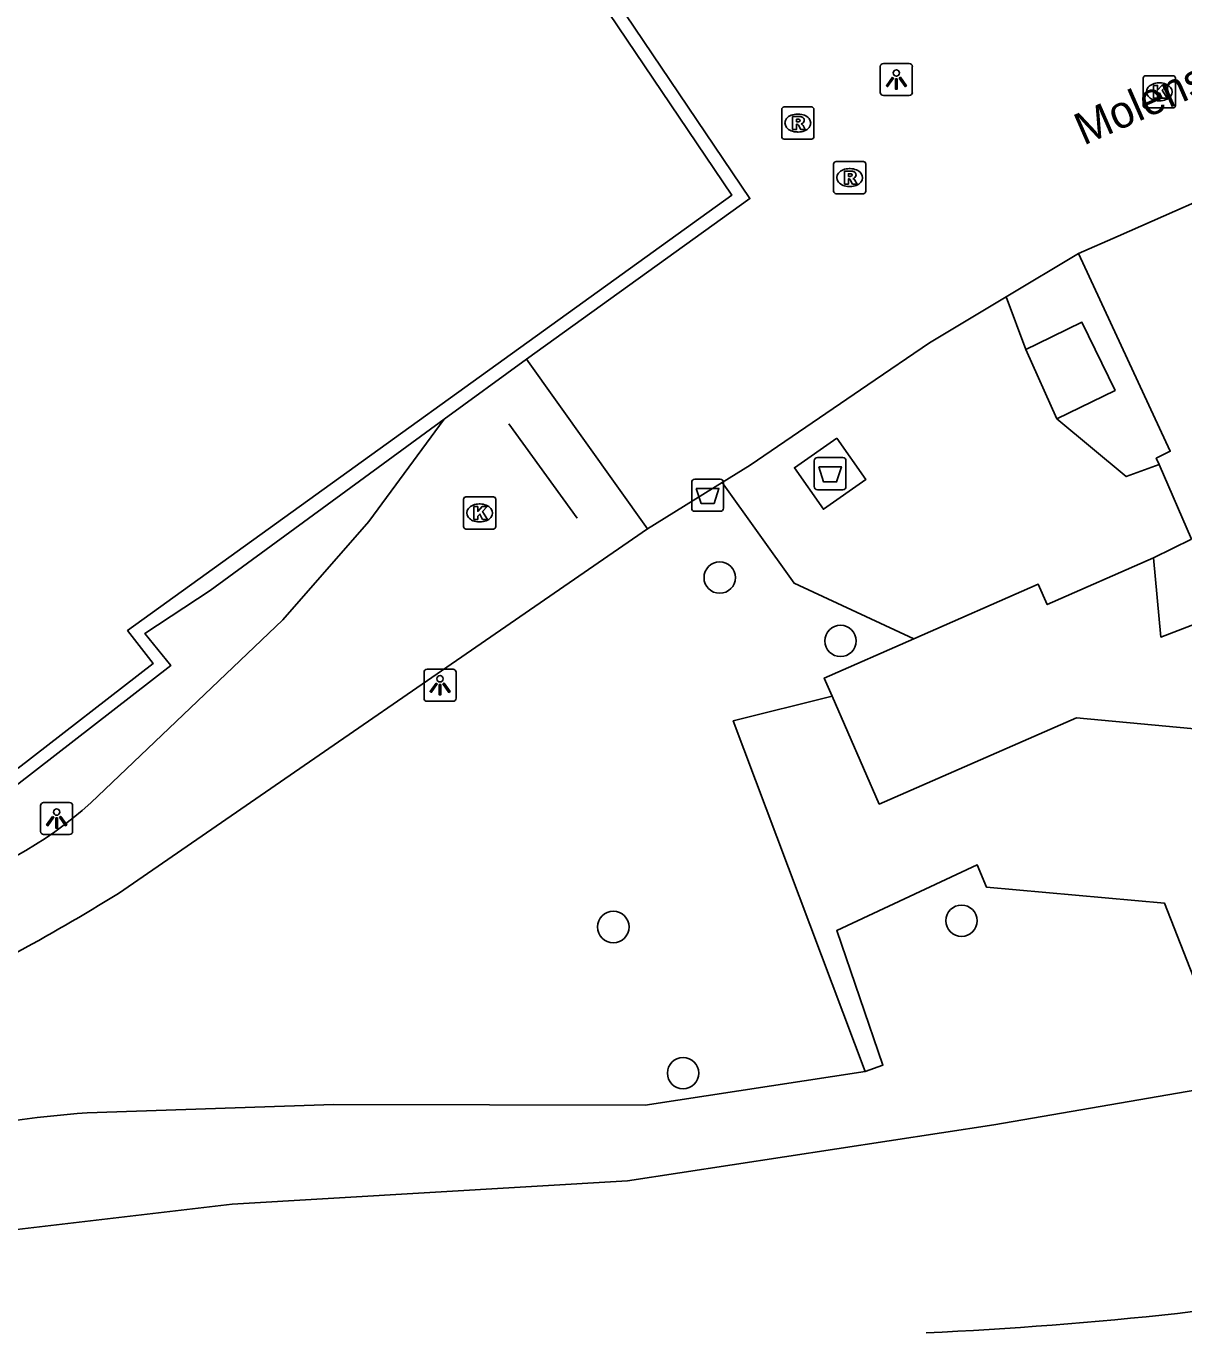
# Model space of a CAD drawing. Extents: x 161087 to 161922, y 382574 to 383873.
# Drawn here: x 161601.28 to 161637.33, y 382903.19 to 382943.67 of the extents above; entities that cross this region are included whole.
import ezdxf

# ---------------------------------------------------------------- set-up
doc = ezdxf.new("R2010")
doc.units = 0
for name, color, linetype in [('IMGEO_Afval_apart_plaats', 7, 'Continuous'), ('IMGEO_Afvalbak', 7, 'Continuous'), ('IMGEO_Boom', 7, 'Continuous'), ('IMGEO_Groenvoorziening', 7, 'Continuous'), ('IMGEO_Hek', 7, 'Continuous'), ('IMGEO_Kolk', 7, 'Continuous'), ('IMGEO_Lage_trafo', 7, 'Continuous'), ('IMGEO_Lichtpunt', 7, 'Continuous'), ('IMGEO_Openbare_ruimte_label', 7, 'Continuous'), ('IMGEO_Pand', 7, 'Continuous'), ('IMGEO_Rioolput', 7, 'Continuous'), ('IMGEO_Voetpad_gesloten', 7, 'Continuous'), ('IMGEO_Voetpad_halfverhard', 7, 'Continuous'), ('IMGEO_Voetpad_open', 7, 'Continuous'), ('IMGEO_Waterloop', 7, 'Continuous')]:
    doc.layers.add(name, color=color, linetype=linetype)

msp = doc.modelspace()

# ---------------------------------------------------------------- linework, layer by layer
at = {"layer": 'IMGEO_Afval_apart_plaats'}
for p, q in [((161625.918, 382930.231), (161626.708, 382930.231)), ((161626.708, 382930.231), (161625.918, 382930.231)), ((161625.818, 382929.331), (161625.818, 382930.131)), ((161625.818, 382930.131), (161625.818, 382929.331)), ((161626.808, 382930.131), (161626.808, 382929.331)), ((161626.808, 382929.331), (161626.808, 382930.131)), ((161626.708, 382929.231), (161625.918, 382929.231)), ((161625.918, 382929.231), (161626.708, 382929.231))]:
    msp.add_line(p, q, dxfattribs=at)
msp.add_lwpolyline([(161625.961, 382929.945), (161626.665, 382929.945), (161626.516, 382929.475), (161626.11, 382929.475), (161625.961, 382929.945)], dxfattribs=at)
for centre, start, end in [((161625.918, 382930.131), 90, 180), ((161625.918, 382930.131), 90, 180), ((161626.708, 382930.131), 0, 90), ((161626.708, 382930.131), 360, 90), ((161625.918, 382929.331), 180, 270), ((161625.918, 382929.331), 180, 270), ((161626.708, 382929.331), 270, 0), ((161626.708, 382929.331), 270, 0)]:
    msp.add_arc(centre, 0.1, start, end, dxfattribs=at)
at = {"layer": 'IMGEO_Afvalbak'}
for p, q in [((161622.003, 382928.658), (161622.003, 382929.458)), ((161622.003, 382929.458), (161622.003, 382928.658)), ((161622.103, 382929.558), (161622.893, 382929.558)), ((161622.893, 382929.558), (161622.103, 382929.558)), ((161622.993, 382929.458), (161622.993, 382928.658)), ((161622.993, 382928.658), (161622.993, 382929.458)), ((161622.893, 382928.558), (161622.103, 382928.558)), ((161622.103, 382928.558), (161622.893, 382928.558))]:
    msp.add_line(p, q, dxfattribs=at)
msp.add_lwpolyline([(161622.146, 382929.272), (161622.85, 382929.272), (161622.701, 382928.802), (161622.295, 382928.802), (161622.146, 382929.272)], dxfattribs=at)
for centre, start, end in [((161622.103, 382929.458), 90, 180), ((161622.103, 382929.458), 90, 180), ((161622.893, 382929.458), 0, 90), ((161622.893, 382929.458), 360, 90), ((161622.103, 382928.658), 180, 270), ((161622.103, 382928.658), 180, 270), ((161622.893, 382928.658), 270, 0), ((161622.893, 382928.658), 270, 0)]:
    msp.add_arc(centre, 0.1, start, end, dxfattribs=at)
at = {"layer": 'IMGEO_Boom'}
for centre in [(161622.876, 382926.495), (161626.637, 382924.521), (161619.563, 382915.613), (161630.405, 382915.807), (161621.735, 382911.062)]:
    msp.add_circle(centre, 0.489, dxfattribs=at)
at = {"layer": 'IMGEO_Groenvoorziening'}
for points in [[(161627.401, 382911.117), (161623.298, 382922.035), (161626.374, 382922.805)], [(161664.212, 382919.123), (161664.124, 382918.199), (161661.045, 382917.617), (161660.794, 382917.251), (161657.225, 382916.612), (161657.274, 382916.238), (161637.928, 382912.836), (161637.724, 382913.807), (161636.721, 382916.358), (161631.187, 382916.851), (161630.887, 382917.552), (161626.521, 382915.506), (161627.959, 382911.315), (161627.401, 382911.117)], [(161600.817, 382906.174), (161607.693, 382906.98), (161620.002, 382907.71), (161631.41, 382909.448), (161656.69, 382913.813), (161663.799, 382915.969), (161665.409, 382917.572), (161666.794, 382917.591), (161669.244, 382917.758), (161671.286, 382918.566)], [(161627.401, 382911.117), (161620.556, 382910.063), (161610.861, 382910.084), (161603.18, 382909.826)]]:
    msp.add_lwpolyline(points, dxfattribs=at)
msp.add_arc((161605.146, 382880.378), 29.513, 93.819, 113.249, dxfattribs=at)
at = {"layer": 'IMGEO_Hek'}
msp.add_lwpolyline([(161616.314, 382931.278), (161618.436, 382928.341)], dxfattribs=at)
at = {"layer": 'IMGEO_Kolk'}
for p, q in [((161636.063, 382941.195), (161636.063, 382942.047)), ((161636.138, 382942.121), (161636.99, 382942.121)), ((161636.551, 382941.901), (161636.576, 382941.901)), ((161637.064, 382942.047), (161637.064, 382941.195)), ((161636.99, 382941.121), (161636.138, 382941.121)), ((161636.574, 382941.341), (161636.549, 382941.341)), ((161614.976, 382929.007), (161615.828, 382929.007)), ((161614.901, 382928.081), (161614.901, 382928.933)), ((161615.389, 382928.787), (161615.414, 382928.787)), ((161615.902, 382928.933), (161615.902, 382928.081)), ((161615.412, 382928.227), (161615.387, 382928.227)), ((161615.828, 382928.007), (161614.976, 382928.007))]:
    msp.add_line(p, q, dxfattribs=at)
for points in [[(161636.063, 382941.195), (161636.063, 382942.047)], [(161636.138, 382942.121), (161636.99, 382942.121)], [(161637.064, 382942.047), (161637.064, 382941.195)], [(161636.384, 382941.821), (161636.507, 382941.821), (161636.507, 382941.67), (161636.637, 382941.821), (161636.801, 382941.821), (161636.655, 382941.67), (161636.808, 382941.421), (161636.656, 382941.421), (161636.571, 382941.585), (161636.507, 382941.518), (161636.507, 382941.421), (161636.384, 382941.421), (161636.384, 382941.821)], [(161636.99, 382941.121), (161636.138, 382941.121)], [(161614.976, 382929.007), (161615.828, 382929.007)], [(161614.901, 382928.081), (161614.901, 382928.933)], [(161615.222, 382928.707), (161615.345, 382928.707), (161615.345, 382928.556), (161615.475, 382928.707), (161615.639, 382928.707), (161615.493, 382928.556), (161615.646, 382928.307), (161615.494, 382928.307), (161615.409, 382928.471), (161615.345, 382928.404), (161615.345, 382928.307), (161615.222, 382928.307), (161615.222, 382928.707)], [(161615.902, 382928.933), (161615.902, 382928.081)], [(161615.828, 382928.007), (161614.976, 382928.007)]]:
    msp.add_lwpolyline(points, dxfattribs=at)
for centre, start, end in [((161636.14, 382942.045), 91.552, 178.448), ((161636.14, 382942.045), 91.552, 178.448), ((161636.988, 382942.045), 1.552, 88.448), ((161636.988, 382942.045), 1.552, 88.448), ((161636.14, 382941.197), 181.552, 268.448), ((161636.14, 382941.197), 181.552, 268.448), ((161636.988, 382941.197), 271.552, 358.448), ((161636.988, 382941.197), 271.552, 358.448), ((161614.978, 382928.931), 91.552, 178.448), ((161614.978, 382928.931), 91.552, 178.448), ((161615.826, 382928.931), 1.552, 88.448), ((161615.826, 382928.931), 1.552, 88.448), ((161614.978, 382928.083), 181.552, 268.448), ((161614.978, 382928.083), 181.552, 268.448), ((161615.826, 382928.083), 271.552, 358.448), ((161615.826, 382928.083), 271.552, 358.448)]:
    msp.add_arc(centre, 0.0765, start, end, dxfattribs=at)
for centre, major_axis, ratio, start_param, end_param in [((161636.55, 382941.621), (-0.387, 0.002), 0.722429, 4.712389, 7.853982), ((161636.575, 382941.621), (-0.39, 0.002), 0.717154, 1.570796, 4.712389), ((161615.388, 382928.507), (-0.387, 0.002), 0.722429, 4.712389, 7.853982), ((161615.413, 382928.507), (-0.39, 0.002), 0.717154, 1.570796, 4.712389)]:
    msp.add_ellipse(centre, major_axis=major_axis, ratio=ratio, start_param=start_param, end_param=end_param, dxfattribs=at)
at = {"layer": 'IMGEO_Lage_trafo'}
for points in [[(161632.403, 382933.599), (161632.769, 382933.776), (161634.153, 382934.445), (161635.186, 382932.323), (161634.095, 382931.792), (161633.377, 382931.442)], [(161632.403, 382933.599), (161633.377, 382931.442)]]:
    msp.add_lwpolyline(points, dxfattribs=at)
at = {"layer": 'IMGEO_Lichtpunt'}
for p, q in [((161627.877, 382942.41), (161627.877, 382941.603)), ((161627.877, 382942.41), (161627.877, 382941.603)), ((161628.779, 382942.505), (161627.971, 382942.505)), ((161628.779, 382942.505), (161627.971, 382942.505)), ((161628.873, 382941.603), (161628.873, 382942.41)), ((161628.873, 382941.603), (161628.873, 382942.41)), ((161627.971, 382941.509), (161628.779, 382941.509)), ((161627.971, 382941.509), (161628.779, 382941.509)), ((161613.67, 382923.545), (161613.67, 382922.738)), ((161613.67, 382923.545), (161613.67, 382922.738)), ((161614.572, 382923.64), (161613.764, 382923.64)), ((161614.572, 382923.64), (161613.764, 382923.64)), ((161614.666, 382922.738), (161614.666, 382923.545)), ((161614.666, 382922.738), (161614.666, 382923.545)), ((161613.764, 382922.644), (161614.572, 382922.644)), ((161613.764, 382922.644), (161614.572, 382922.644)), ((161601.733, 382919.394), (161601.733, 382918.587)), ((161601.733, 382919.394), (161601.733, 382918.587)), ((161602.635, 382919.489), (161601.827, 382919.489)), ((161602.635, 382919.489), (161601.827, 382919.489)), ((161602.729, 382918.587), (161602.729, 382919.394)), ((161602.729, 382918.587), (161602.729, 382919.394)), ((161601.827, 382918.493), (161602.635, 382918.493)), ((161601.827, 382918.493), (161602.635, 382918.493))]:
    msp.add_line(p, q, dxfattribs=at)
for points in [[(161628.251, 382942.074), (161628.29, 382942.046), (161628.102, 382941.784), (161628.064, 382941.811), (161628.251, 382942.074)], [(161628.353, 382942.026), (161628.4, 382942.026), (161628.4, 382941.704), (161628.353, 382941.704), (161628.353, 382942.026)], [(161628.463, 382942.046), (161628.501, 382942.073), (161628.688, 382941.811), (161628.649, 382941.783), (161628.463, 382942.046)], [(161614.044, 382923.209), (161614.083, 382923.181), (161613.895, 382922.919), (161613.857, 382922.946), (161614.044, 382923.209)], [(161614.146, 382923.161), (161614.193, 382923.161), (161614.193, 382922.839), (161614.146, 382922.839), (161614.146, 382923.161)], [(161614.256, 382923.181), (161614.294, 382923.208), (161614.481, 382922.946), (161614.442, 382922.918), (161614.256, 382923.181)], [(161602.107, 382919.058), (161602.146, 382919.03), (161601.958, 382918.768), (161601.92, 382918.795), (161602.107, 382919.058)], [(161602.209, 382919.01), (161602.256, 382919.01), (161602.256, 382918.688), (161602.209, 382918.688), (161602.209, 382919.01)], [(161602.319, 382919.03), (161602.357, 382919.057), (161602.544, 382918.795), (161602.505, 382918.767), (161602.319, 382919.03)]]:
    msp.add_lwpolyline(points, dxfattribs=at)
for centre in [(161628.376, 382942.208), (161614.169, 382923.343), (161602.232, 382919.192)]:
    msp.add_circle(centre, 0.0994, dxfattribs=at)
for centre, start, end in [((161627.971, 382942.41), 90, 180), ((161627.971, 382942.41), 90, 180), ((161628.779, 382942.41), 0, 90), ((161628.779, 382942.41), 0, 90), ((161627.971, 382941.603), 180, 270), ((161627.971, 382941.603), 180, 270), ((161628.779, 382941.603), 270, 0), ((161628.779, 382941.603), 270, 360), ((161613.764, 382923.545), 90, 180), ((161613.764, 382923.545), 90, 180), ((161614.572, 382923.545), 0, 90), ((161614.572, 382923.545), 0, 90), ((161613.764, 382922.738), 180, 270), ((161613.764, 382922.738), 180, 270), ((161614.572, 382922.738), 270, 0), ((161614.572, 382922.738), 270, 360), ((161601.827, 382919.394), 90, 180), ((161601.827, 382919.394), 90, 180), ((161602.635, 382919.394), 0, 90), ((161602.635, 382919.394), 0, 90), ((161601.827, 382918.587), 180, 270), ((161601.827, 382918.587), 180, 270), ((161602.635, 382918.587), 270, 0), ((161602.635, 382918.587), 270, 360)]:
    msp.add_arc(centre, 0.0946, start, end, dxfattribs=at)
at = {"layer": 'IMGEO_Pand'}
for points in [[(161591.673, 382932.638), (161601.036, 382920.562), (161605.233, 382923.818), (161604.439, 382924.844), (161623.254, 382938.407), (161609.618, 382958.613), (161602.246, 382953.638), (161598.78, 382955.626), (161589.629, 382948.571)], [(161634.051, 382936.588), (161635.28, 382937.128), (161639.428, 382938.95), (161643.484, 382940.731)], [(161636.555, 382930.011), (161636.467, 382930.212), (161636.902, 382930.429), (161634.051, 382936.588)], [(161637.568, 382927.694), (161636.555, 382930.011)], [(161637.568, 382927.694), (161636.378, 382927.106)], [(161628.915, 382924.586), (161632.794, 382926.288), (161633.072, 382925.656), (161636.378, 382927.106)], [(161636.378, 382927.106), (161636.612, 382924.641), (161638.495, 382925.369), (161638.941, 382924.412), (161640.368, 382923.88), (161645.84, 382924.901), (161648.221, 382924.746), (161648.306, 382924.594), (161654.296, 382923.905), (161656.944, 382925.011), (161657.424, 382923.853), (161661.322, 382925.645), (161661.745, 382924.763), (161667.399, 382927.281)], [(161626.374, 382922.805), (161626.129, 382923.364), (161628.915, 382924.586)], [(161664.212, 382919.123), (161658.688, 382919.827), (161633.982, 382922.123), (161627.845, 382919.44), (161626.374, 382922.805)]]:
    msp.add_lwpolyline(points, dxfattribs=at)
at = {"layer": 'IMGEO_Rioolput'}
for p, q in [((161624.883, 382941.15), (161625.735, 382941.15)), ((161624.808, 382940.224), (161624.808, 382941.076)), ((161625.296, 382940.93), (161625.321, 382940.93)), ((161625.809, 382941.076), (161625.809, 382940.224)), ((161625.319, 382940.37), (161625.294, 382940.37)), ((161625.735, 382940.15), (161624.883, 382940.15)), ((161626.423, 382938.523), (161626.423, 382939.375)), ((161626.498, 382939.449), (161627.35, 382939.449)), ((161626.911, 382939.229), (161626.936, 382939.229)), ((161627.424, 382939.375), (161627.424, 382938.523)), ((161626.934, 382938.669), (161626.909, 382938.669)), ((161627.35, 382938.449), (161626.498, 382938.449))]:
    msp.add_line(p, q, dxfattribs=at)
for points in [[(161624.883, 382941.15), (161625.735, 382941.15)], [(161624.808, 382940.224), (161624.808, 382941.076)], [(161625.397, 382940.848), (161625.145, 382940.85), (161625.145, 382940.45)], [(161625.323, 382940.769), (161625.269, 382940.769), (161625.269, 382940.688)], [(161625.269, 382940.688), (161625.321, 382940.688)], [(161625.809, 382941.076), (161625.809, 382940.224)], [(161625.145, 382940.45), (161625.269, 382940.45), (161625.269, 382940.612), (161625.28, 382940.612)], [(161625.327, 382940.583), (161625.398, 382940.45), (161625.538, 382940.45), (161625.473, 382940.576)], [(161625.735, 382940.15), (161624.883, 382940.15)], [(161626.423, 382938.523), (161626.423, 382939.375)], [(161626.498, 382939.449), (161627.35, 382939.449)], [(161627.012, 382939.147), (161626.76, 382939.149), (161626.76, 382938.749)], [(161626.938, 382939.068), (161626.884, 382939.068), (161626.884, 382938.987)], [(161627.424, 382939.375), (161627.424, 382938.523)], [(161626.76, 382938.749), (161626.884, 382938.749), (161626.884, 382938.911), (161626.895, 382938.911)], [(161626.884, 382938.987), (161626.936, 382938.987)], [(161626.942, 382938.882), (161627.013, 382938.749), (161627.153, 382938.749), (161627.088, 382938.875)], [(161627.35, 382938.449), (161626.498, 382938.449)]]:
    msp.add_lwpolyline(points, dxfattribs=at)
for centre, radius, start, end in [((161624.885, 382941.074), 0.0765, 91.552, 178.448), ((161624.885, 382941.074), 0.0765, 91.552, 178.448), ((161625.733, 382941.074), 0.0765, 1.552, 88.448), ((161625.733, 382941.074), 0.0765, 1.552, 88.448), ((161625.305, 382940.877), 0.19, 274.7715, 282.9687), ((161625.329, 382940.673), 0.0964, 77.0061, 93.1865), ((161625.343, 382940.73), 0.0378, 276.6634, 79.6772), ((161625.396, 382940.738), 0.109, 350.3612, 89.416), ((161625.394, 382940.738), 0.112, 277.5842, 350.9817), ((161625.279, 382940.559), 0.0533, 26.0293, 88.6989), ((161625.378, 382940.523), 0.108, 29.5134, 73.7905), ((161624.885, 382940.226), 0.0765, 181.552, 268.448), ((161624.885, 382940.226), 0.0765, 181.552, 268.448), ((161625.733, 382940.226), 0.0765, 271.552, 358.448), ((161625.733, 382940.226), 0.0765, 271.552, 358.448), ((161626.5, 382939.373), 0.0765, 91.552, 178.448), ((161626.5, 382939.373), 0.0765, 91.552, 178.448), ((161626.944, 382938.972), 0.0964, 77.0061, 93.1865), ((161626.958, 382939.029), 0.0378, 276.6634, 79.6772), ((161627.011, 382939.037), 0.109, 350.3612, 89.416), ((161627.348, 382939.373), 0.0765, 1.552, 88.448), ((161627.348, 382939.373), 0.0765, 1.552, 88.448), ((161626.894, 382938.858), 0.0533, 26.0293, 88.6989), ((161626.92, 382939.176), 0.19, 274.7715, 282.9687), ((161627.009, 382939.037), 0.112, 277.5842, 350.9817), ((161626.993, 382938.822), 0.108, 29.5134, 73.7905), ((161626.5, 382938.525), 0.0765, 181.552, 268.448), ((161626.5, 382938.525), 0.0765, 181.552, 268.448), ((161627.348, 382938.525), 0.0765, 271.552, 358.448), ((161627.348, 382938.525), 0.0765, 271.552, 358.448)]:
    msp.add_arc(centre, radius, start, end, dxfattribs=at)
for centre, major_axis, ratio, start_param, end_param in [((161625.295, 382940.65), (-0.387, 0.002), 0.722429, 4.712389, 7.853982), ((161625.32, 382940.65), (-0.39, 0.002), 0.717154, 1.570796, 4.712389), ((161626.91, 382938.949), (-0.387, 0.002), 0.722429, 4.712389, 7.853982), ((161626.935, 382938.949), (-0.39, 0.002), 0.717154, 1.570796, 4.712389)]:
    msp.add_ellipse(centre, major_axis=major_axis, ratio=ratio, start_param=start_param, end_param=end_param, dxfattribs=at)
at = {"layer": 'IMGEO_Voetpad_gesloten'}
msp.add_lwpolyline([(161626.519, 382930.839), (161625.201, 382929.914), (161626.107, 382928.623), (161627.425, 382929.548), (161626.519, 382930.839)], dxfattribs=at)
at = {"layer": 'IMGEO_Voetpad_halfverhard'}
for points in [[(161614.298, 382931.423), (161611.952, 382928.239), (161609.271, 382925.182), (161603.295, 382919.482)], [(161604.154, 382916.655), (161620.623, 382928.008)]]:
    msp.add_lwpolyline(points, dxfattribs=at)
for centre, radius, start, end in [((161595.005, 382928.623), 12.34, 259.1855, 312.2052), ((161570.693, 382970.773), 63.627, 294.81542, 301.72843)]:
    msp.add_arc(centre, radius, start, end, dxfattribs=at)
at = {"layer": 'IMGEO_Voetpad_open'}
for points in [[(161589.365, 382948.884), (161598.708, 382956.104), (161602.176, 382954.091), (161609.726, 382959.172), (161623.818, 382938.295), (161616.858, 382933.297)], [(161634.051, 382936.588), (161631.793, 382935.237)], [(161622.957, 382929.453), (161623.827, 382929.992), (161627.493, 382932.501), (161629.404, 382933.809), (161631.793, 382935.237)], [(161631.793, 382935.237), (161632.403, 382933.599)], [(161616.858, 382933.297), (161614.298, 382931.423)], [(161616.858, 382933.297), (161620.623, 382928.008)], [(161614.298, 382931.423), (161607.013, 382926.093), (161604.982, 382924.754), (161605.79, 382923.757), (161600.974, 382920.016), (161591.332, 382932.438)], [(161633.377, 382931.442), (161635.533, 382929.64), (161636.555, 382930.011)], [(161620.623, 382928.008), (161622.957, 382929.453)], [(161622.957, 382929.453), (161625.194, 382926.319), (161628.915, 382924.586)]]:
    msp.add_lwpolyline(points, dxfattribs=at)
at = {"layer": 'IMGEO_Waterloop'}
msp.add_arc((161623.781, 383025.039), 122.189, 272.59255, 287.29262, dxfattribs=at)

# ---------------------------------------------------------------- texts
at = {"layer": 'IMGEO_Openbare_ruimte_label'}
msp.add_text('Molenstraat', height=1, rotation=23.6425, dxfattribs=at).set_placement((161634.207, 382939.943))

doc.saveas('drawing.dxf')
